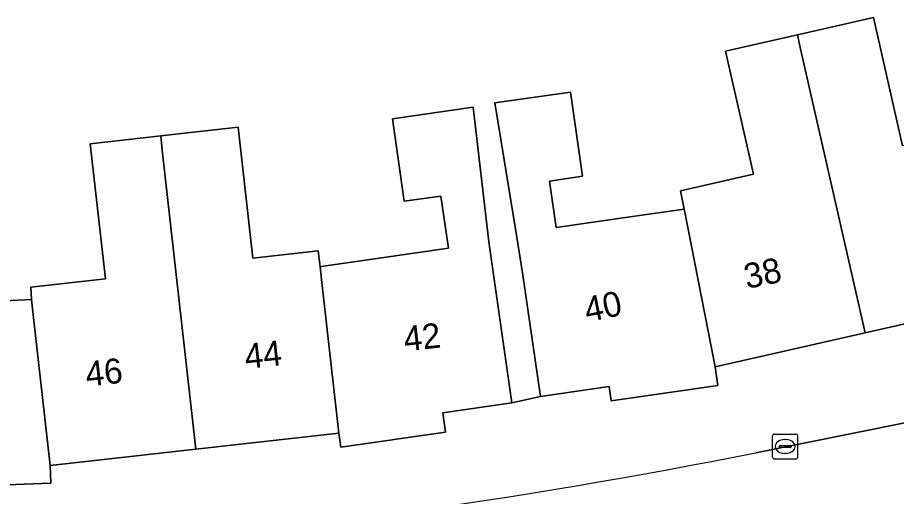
# Model space of a CAD drawing. Extents: x 161838 to 162344, y 381620 to 382160.
# Drawn here: x 162170.43 to 162205.58, y 381637.2 to 381656.37 of the extents above; entities that cross this region are included whole.
import ezdxf

# ---------------------------------------------------------------- set-up
doc = ezdxf.new("R2010")
doc.units = 0
for name, color, linetype in [('IMGEO_Berm_open', 7, 'Continuous'), ('IMGEO_Erf', 7, 'Continuous'), ('IMGEO_Kolk', 7, 'Continuous'), ('IMGEO_Pand', 7, 'Continuous'), ('IMGEO_Pand_nummerreeks', 7, 'Continuous'), ('IMGEO_Rijbaan_lokaal_open', 7, 'Continuous'), ('IMGEO_Rijbaan_regionaal_gesloten', 7, 'Continuous'), ('IMGEO_Voetpad_open', 7, 'Continuous')]:
    doc.layers.add(name, color=color, linetype=linetype)

msp = doc.modelspace()

# ---------------------------------------------------------------- linework, layer by layer
at = {"layer": 'IMGEO_Berm_open'}
for centre, radius, start, end in [((162137.649, 381978.348), 350.134, 281.02648, 287.29289), ((162141.246, 381964.503), 336.79, 280.87362, 285.61919)]:
    msp.add_arc(centre, radius, start, end, dxfattribs=at)
at = {"layer": 'IMGEO_Erf'}
msp.add_lwpolyline([(162166.092, 381644.841), (162170.99, 381645.089), (162170.97, 381645.585), (162173.949, 381645.919), (162173.342, 381651.319), (162176.159, 381651.636), (162179.257, 381651.984), (162179.846, 381646.744), (162182.462, 381647.039), (162182.533, 381646.399), (162182.672, 381646.419), (162183.599, 381646.553), (162187.664, 381647.139), (162187.362, 381649.229), (162185.9, 381649.018), (162185.423, 381652.319), (162188.649, 381652.784), (162189.282, 381647.391), (162189.493, 381645.896), (162190.207, 381640.947), (162191.344, 381641.208), (162190.629, 381646.157), (162190.387, 381647.667), (162189.516, 381652.954), (162192.542, 381653.391), (162193.029, 381650.018), (162191.703, 381649.827), (162191.972, 381647.964), (162195.219, 381648.433), (162196.911, 381648.677), (162197.097, 381648.704), (162196.953, 381649.443), (162199.863, 381650.104), (162198.744, 381655.028), (162201.622, 381655.682), (162204.663, 381656.373), (162205.831, 381651.236)], dxfattribs=at)
at = {"layer": 'IMGEO_Kolk'}
for p, q in [((162200.632, 381638.776), (162200.632, 381639.628)), ((162200.707, 381639.702), (162201.559, 381639.702)), ((162201.633, 381639.628), (162201.633, 381638.776)), ((162200.934, 381639.245), (162201.332, 381639.245)), ((162201.12, 381639.482), (162201.145, 381639.482)), ((162200.891, 381639.196), (162200.891, 381639.208)), ((162201.329, 381639.159), (162200.931, 381639.159)), ((162201.143, 381638.922), (162201.118, 381638.922)), ((162201.375, 381639.208), (162201.375, 381639.196)), ((162201.559, 381638.702), (162200.707, 381638.702))]:
    msp.add_line(p, q, dxfattribs=at)
for points in [[(162200.632, 381638.776), (162200.632, 381639.628)], [(162200.707, 381639.702), (162201.559, 381639.702)], [(162201.633, 381639.628), (162201.633, 381638.776)], [(162201.559, 381638.702), (162200.707, 381638.702)]]:
    msp.add_lwpolyline(points, dxfattribs=at)
for centre, radius, start, end in [((162200.709, 381639.626), 0.0765, 91.552, 178.448), ((162200.709, 381639.626), 0.0765, 91.552, 178.448), ((162201.557, 381639.626), 0.0765, 1.552, 88.448), ((162201.557, 381639.626), 0.0765, 1.552, 88.448), ((162200.931, 381639.205), 0.0403, 85.8775, 175.7526), ((162201.336, 381639.207), 0.0386, 1.7309, 96.639), ((162200.928, 381639.195), 0.0366, 178.938, 274.7102), ((162201.332, 381639.202), 0.043, 264.8664, 352.4533), ((162200.709, 381638.778), 0.0765, 181.552, 268.448), ((162200.709, 381638.778), 0.0765, 181.552, 268.448), ((162201.557, 381638.778), 0.0765, 271.552, 358.448), ((162201.557, 381638.778), 0.0765, 271.552, 358.448)]:
    msp.add_arc(centre, radius, start, end, dxfattribs=at)
for centre, major_axis, ratio, start_param, end_param in [((162201.119, 381639.202), (-0.387, 0.002), 0.722429, 4.712389, 7.853982), ((162201.144, 381639.202), (-0.39, 0.002), 0.717154, 1.570796, 4.712389)]:
    msp.add_ellipse(centre, major_axis=major_axis, ratio=ratio, start_param=start_param, end_param=end_param, dxfattribs=at)
at = {"layer": 'IMGEO_Pand'}
for points in [[(162201.622, 381655.682), (162201.738, 381655.172), (162204.337, 381643.756), (162209.978, 381645.034), (162208.561, 381651.251), (162208.43, 381651.826), (162205.831, 381651.236), (162204.663, 381656.373)], [(162201.738, 381655.172), (162201.622, 381655.682), (162198.744, 381655.028), (162199.863, 381650.104), (162196.953, 381649.443), (162197.097, 381648.704), (162197.109, 381648.644), (162198.335, 381642.391), (162204.337, 381643.756)], [(162197.097, 381648.704), (162196.911, 381648.677), (162195.219, 381648.433), (162191.972, 381647.964), (162191.703, 381649.827), (162193.029, 381650.018), (162192.542, 381653.391), (162189.516, 381652.954), (162190.387, 381647.667), (162190.629, 381646.157), (162191.344, 381641.208), (162194.097, 381641.605), (162194.18, 381641.034), (162198.442, 381641.649), (162198.335, 381642.391), (162197.109, 381648.644)], [(162182.533, 381646.399), (162182.59, 381645.891), (162183.28, 381639.742), (162183.361, 381639.177), (162187.55, 381639.782), (162187.44, 381640.547), (162190.207, 381640.947), (162189.493, 381645.896), (162189.282, 381647.391), (162188.649, 381652.784), (162185.423, 381652.319), (162185.9, 381649.018), (162187.362, 381649.229), (162187.664, 381647.139), (162183.599, 381646.553), (162182.672, 381646.419)], [(162182.533, 381646.399), (162182.462, 381647.039), (162179.846, 381646.744), (162179.257, 381651.984), (162176.159, 381651.636), (162176.222, 381651.071), (162177.565, 381639.1), (162183.28, 381639.742), (162182.59, 381645.891)], [(162176.159, 381651.636), (162173.342, 381651.319), (162173.949, 381645.919), (162170.97, 381645.585), (162170.99, 381645.089), (162171.046, 381644.594), (162171.735, 381638.445), (162177.565, 381639.1), (162176.222, 381651.071)], [(162170.99, 381645.089), (162166.092, 381644.841), (162166.016, 381646.788), (162167.34, 381646.839), (162167.213, 381650.104), (162164.185, 381649.986), (162164.508, 381644.705), (162164.564, 381643.126), (162164.759, 381638.129), (162167.471, 381638.234), (162167.497, 381637.575), (162171.763, 381637.741), (162171.735, 381638.445), (162171.046, 381644.594)]]:
    msp.add_lwpolyline(points, close=True, dxfattribs=at)
at = {"layer": 'IMGEO_Rijbaan_lokaal_open'}
msp.add_lwpolyline([(162241.729, 381644.041), (162242.385, 381644.249), (162241.048, 381649.166), (162236.593, 381647.788), (162229.134, 381645.75), (162228.937, 381645.699), (162218.428, 381642.967), (162218.121, 381642.892), (162213.893, 381641.857), (162205.924, 381640.149), (162199.956, 381638.956)], dxfattribs=at)
for centre, radius, start, end in [((162137.649, 381978.348), 350.134, 281.02648, 287.29289), ((162152.698, 381874.845), 240.576, 274.44717, 281.32872)]:
    msp.add_arc(centre, radius, start, end, dxfattribs=at)
at = {"layer": 'IMGEO_Rijbaan_regionaal_gesloten'}
msp.add_arc((162141.246, 381964.503), 336.79, 280.87362, 285.61919, dxfattribs=at)
at = {"layer": 'IMGEO_Voetpad_open'}
msp.add_lwpolyline([(162199.956, 381638.956), (162205.924, 381640.149), (162213.893, 381641.857), (162218.121, 381642.892), (162216.887, 381646.538), (162214.157, 381645.917), (162214.292, 381645.325), (162210.127, 381644.378), (162209.978, 381645.034), (162204.337, 381643.756), (162198.335, 381642.391), (162198.442, 381641.649), (162194.18, 381641.034), (162194.097, 381641.605), (162191.344, 381641.208), (162190.207, 381640.947), (162187.44, 381640.547), (162187.55, 381639.782), (162183.361, 381639.177), (162183.28, 381639.742), (162177.565, 381639.1), (162171.735, 381638.445), (162171.763, 381637.741), (162167.497, 381637.575)], dxfattribs=at)
msp.add_arc((162152.698, 381874.845), 240.576, 274.44717, 281.32872, dxfattribs=at)

# ---------------------------------------------------------------- texts
at = {"layer": 'IMGEO_Pand_nummerreeks'}
for s, rotation, p in [('38', 11.7857, (162199.601, 381645.505)), ('40', 11.7857, (162193.215, 381644.172)), ('42', 6.3197, (162185.925, 381643.008)), ('44', 6.3197, (162179.566, 381642.304)), ('46', 6.3189, (162173.203, 381641.599))]:
    msp.add_text(s, height=1, rotation=rotation, dxfattribs=at).set_placement(p)

doc.saveas('drawing.dxf')
